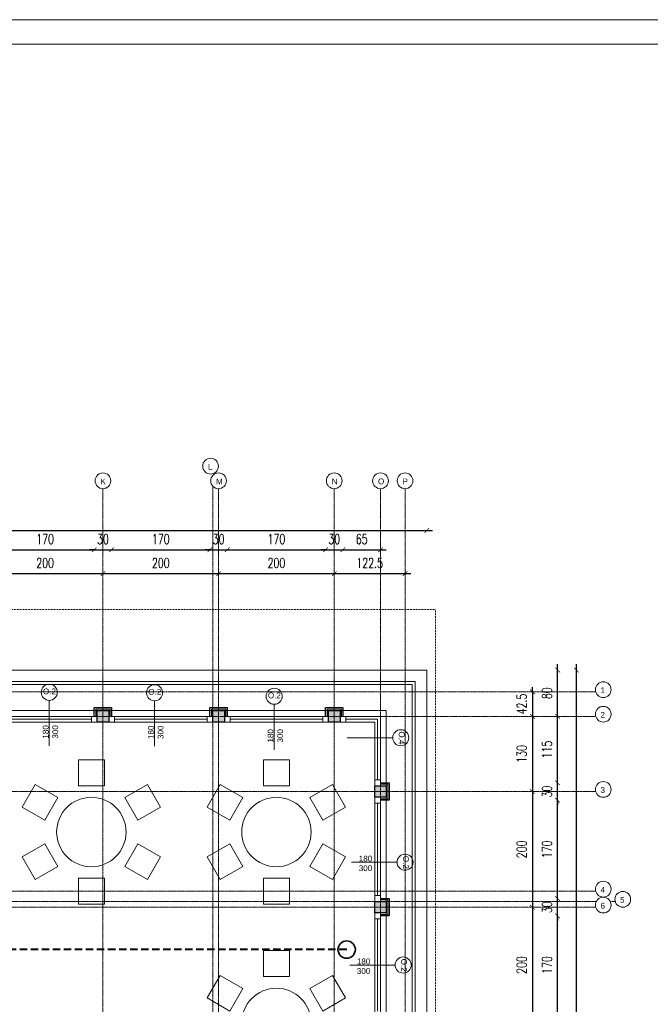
# Model space of a CAD drawing. Header units: millimetres. Extents: x -115268 to 140687, y -37779 to 24471.
# Tile 282 of 311: x 53347 to 54437, y 17867 to 19570. Entities that reach past the tile are written whole.
import ezdxf

# ---------------------------------------------------------------- set-up
doc = ezdxf.new("R2010")
doc.units = ezdxf.units.MM
doc.header["$PDMODE"] = 2
doc.header["$PDSIZE"] = 1
for name, pattern in [('0.5_0.5', [10, 5, -5]), ('DASHDOT', [1, 0.5, -0.25, 0, -0.25]), ('DASHED', [19.05, 12.7, -6.35])]:
    doc.linetypes.add(name, pattern=pattern)
doc.layers.get('0').update_dxf_attribs({"lineweight": 9})
for name, color, linetype, lineweight in [('A stolarka', 4, 'Continuous', 9), ('A wyp ruchome', 253, 'Continuous', 9), ('A_CIENKA', 7, 'Continuous', 9), ('A_HATCH', 8, 'Continuous', 9), ('A_IZOLACJA', 8, 'ZIGZAG', 9), ('A_KONSTRUKCJA', 3, 'Continuous', 25), ('A_OSIE', 1, 'DASHDOT', 9), ('A_PRZERYW', 8, 'DASHED', 9), ('A_WIDOK', 253, 'Continuous', 9), ('\x9dciany', 7, 'Continuous', 9)]:
    doc.layers.add(name, color=color, linetype=linetype, lineweight=lineweight)
doc.layers.add('A_WYMIAR', color=253, linetype='Continuous', lineweight=5, transparency=0.2)
doc.styles.add('Arial', font='arial.ttf')
doc.styles.add('Arial CE', font='arial.ttf')
doc.styles.add('romans 1-100', font='romans.shx', dxfattribs={"width": 0.7, "height": 17})
doc.linetypes.add('ZIGZAG', pattern='A,0.00254,-5.08,[131,ltypeshp.shx,S=5.08,R=0,X=-5.08,Y=0],-10.16,[131,ltypeshp.shx,S=5.08,R=180,X=5.08,Y=0],-5.08', length=20.32254)
doc.dimstyles.new('___SKALA_1_100', dxfattribs={"dimscale": 10, "dimtxt": 17, "dimasz": 0.8, "dimexe": 2, "dimexo": 2, "dimgap": 1, "dimtad": 1, "dimdec": 4, "dimrnd": 0.5, "dimdsep": 46, "dimtxsty": 'romans 1-100', "dimblk": 'ARCHTICK', "dimcen": 0.1, "dimdle": 1, "dimse1": 1, "dimse2": 1, "dimadec": 0, "dimazin": 0, "dimtfac": 1, "dimtdec": 4, "dimtix": 1, "dimtmove": 0, "dimatfit": 3, "dimldrblk": 'ARCHTICK', "dimfxl": 6, "dimfxlon": 1, "dimtolj": 1, "dimarcsym": 0})

# ---------------------------------------------------------------- blocks, each defined once
blk = doc.blocks.new('_ArchTick')
at = {"color": 0, "linetype": 'ByBlock', "const_width": 0.15}
blk.add_lwpolyline([(-0.5, -0.5), (0.5, 0.5)], dxfattribs=at)
blk = doc.blocks.new('*D873')
at = {"layer": 'A_WYMIAR', "color": 0, "lineweight": -2, "transparency": 16777216}
blk.add_line((51670.5, 18686.7), (54060.5, 18686.7), dxfattribs=at)
at = {"layer": 'Defpoints', "color": 0, "transparency": 16777216}
for p in [(54050.5, 18686.7), (51680.5, 18445.2), (54050.5, 18445.2)]:
    blk.add_point(p, dxfattribs=at)
at = {"layer": 'A_WYMIAR', "color": 0, "lineweight": -2, "transparency": 16777216, "xscale": 8, "yscale": 8, "zscale": 8, "rotation": 180}
blk.add_blockref('_ArchTick', (51680.5, 18686.7), dxfattribs=at)
at = {"layer": 'A_WYMIAR', "color": 0, "lineweight": -2, "transparency": 16777216, "xscale": 8, "yscale": 8, "zscale": 8}
blk.add_blockref('_ArchTick', (54050.5, 18686.7), dxfattribs=at)
at = {"layer": 'A_WYMIAR', "color": 0, "transparency": 16777216, "insert": (52865.5, 18705.2), "char_height": 17, "attachment_point": 5, "style": 'romans 1-100'}
blk.add_mtext('\\A1;2370', dxfattribs=at)
blk = doc.blocks.new('*D881')
at = {"layer": 'A_WYMIAR', "color": 0, "lineweight": -2, "transparency": 16777216}
blk.add_line((53295.5, 18653.2), (53485.5, 18653.2), dxfattribs=at)
at = {"layer": 'Defpoints', "color": 0, "transparency": 16777216}
for p in [(53475.5, 18653.2), (53305.5, 18380.2), (53475.5, 18380.2)]:
    blk.add_point(p, dxfattribs=at)
at = {"layer": 'A_WYMIAR', "color": 0, "lineweight": -2, "transparency": 16777216, "xscale": 8, "yscale": 8, "zscale": 8, "rotation": 180}
blk.add_blockref('_ArchTick', (53305.5, 18653.2), dxfattribs=at)
at = {"layer": 'A_WYMIAR', "color": 0, "lineweight": -2, "transparency": 16777216, "xscale": 8, "yscale": 8, "zscale": 8}
blk.add_blockref('_ArchTick', (53475.5, 18653.2), dxfattribs=at)
at = {"layer": 'A_WYMIAR', "color": 0, "transparency": 16777216, "insert": (53390.5, 18671.7), "char_height": 17, "attachment_point": 5, "style": 'romans 1-100'}
blk.add_mtext('\\A1;170', dxfattribs=at)
blk = doc.blocks.new('*D882')
at = {"layer": 'A_WYMIAR', "color": 0, "lineweight": -2, "transparency": 16777216}
for p, q in [((53475.5, 18653.2), (53467.5, 18653.2)), ((53475.5, 18653.2), (53505.5, 18653.2)), ((53505.5, 18653.2), (53513.5, 18653.2))]:
    blk.add_line(p, q, dxfattribs=at)
at = {"layer": 'Defpoints', "color": 0, "transparency": 16777216}
for p in [(53505.5, 18653.2), (53475.5, 18380.2), (53505.5, 18380.2)]:
    blk.add_point(p, dxfattribs=at)
at = {"layer": 'A_WYMIAR', "color": 0, "lineweight": -2, "transparency": 16777216, "xscale": 8, "yscale": 8, "zscale": 8}
blk.add_blockref('_ArchTick', (53475.5, 18653.2), dxfattribs=at)
at = {"layer": 'A_WYMIAR', "color": 0, "lineweight": -2, "transparency": 16777216, "xscale": 8, "yscale": 8, "zscale": 8, "rotation": 180}
blk.add_blockref('_ArchTick', (53505.5, 18653.2), dxfattribs=at)
at = {"layer": 'A_WYMIAR', "color": 0, "transparency": 16777216, "insert": (53490.5, 18671.7), "char_height": 17, "attachment_point": 5, "style": 'romans 1-100'}
blk.add_mtext('\\A1;30', dxfattribs=at)
blk = doc.blocks.new('*D883')
at = {"layer": 'A_WYMIAR', "color": 0, "lineweight": -2, "transparency": 16777216}
blk.add_line((53495.5, 18653.2), (53685.5, 18653.2), dxfattribs=at)
at = {"layer": 'Defpoints', "color": 0, "transparency": 16777216}
for p in [(53675.5, 18653.2), (53505.5, 18380.2), (53675.5, 18380.2)]:
    blk.add_point(p, dxfattribs=at)
at = {"layer": 'A_WYMIAR', "color": 0, "lineweight": -2, "transparency": 16777216, "xscale": 8, "yscale": 8, "zscale": 8, "rotation": 180}
blk.add_blockref('_ArchTick', (53505.5, 18653.2), dxfattribs=at)
at = {"layer": 'A_WYMIAR', "color": 0, "lineweight": -2, "transparency": 16777216, "xscale": 8, "yscale": 8, "zscale": 8}
blk.add_blockref('_ArchTick', (53675.5, 18653.2), dxfattribs=at)
at = {"layer": 'A_WYMIAR', "color": 0, "transparency": 16777216, "insert": (53590.5, 18671.7), "char_height": 17, "attachment_point": 5, "style": 'romans 1-100'}
blk.add_mtext('\\A1;170', dxfattribs=at)
blk = doc.blocks.new('*D884')
at = {"layer": 'A_WYMIAR', "color": 0, "lineweight": -2, "transparency": 16777216}
for p, q in [((53675.5, 18653.2), (53667.5, 18653.2)), ((53675.5, 18653.2), (53705.5, 18653.2)), ((53705.5, 18653.2), (53713.5, 18653.2))]:
    blk.add_line(p, q, dxfattribs=at)
at = {"layer": 'Defpoints', "color": 0, "transparency": 16777216}
for p in [(53705.5, 18653.2), (53675.5, 18380.2), (53705.5, 18380.2)]:
    blk.add_point(p, dxfattribs=at)
at = {"layer": 'A_WYMIAR', "color": 0, "lineweight": -2, "transparency": 16777216, "xscale": 8, "yscale": 8, "zscale": 8}
blk.add_blockref('_ArchTick', (53675.5, 18653.2), dxfattribs=at)
at = {"layer": 'A_WYMIAR', "color": 0, "lineweight": -2, "transparency": 16777216, "xscale": 8, "yscale": 8, "zscale": 8, "rotation": 180}
blk.add_blockref('_ArchTick', (53705.5, 18653.2), dxfattribs=at)
at = {"layer": 'A_WYMIAR', "color": 0, "transparency": 16777216, "insert": (53690.5, 18671.7), "char_height": 17, "attachment_point": 5, "style": 'romans 1-100'}
blk.add_mtext('\\A1;30', dxfattribs=at)
blk = doc.blocks.new('*D885')
at = {"layer": 'A_WYMIAR', "color": 0, "lineweight": -2, "transparency": 16777216}
blk.add_line((53695.5, 18653.2), (53885.5, 18653.2), dxfattribs=at)
at = {"layer": 'Defpoints', "color": 0, "transparency": 16777216}
for p in [(53875.5, 18653.2), (53705.5, 18380.2), (53875.5, 18380.2)]:
    blk.add_point(p, dxfattribs=at)
at = {"layer": 'A_WYMIAR', "color": 0, "lineweight": -2, "transparency": 16777216, "xscale": 8, "yscale": 8, "zscale": 8, "rotation": 180}
blk.add_blockref('_ArchTick', (53705.5, 18653.2), dxfattribs=at)
at = {"layer": 'A_WYMIAR', "color": 0, "lineweight": -2, "transparency": 16777216, "xscale": 8, "yscale": 8, "zscale": 8}
blk.add_blockref('_ArchTick', (53875.5, 18653.2), dxfattribs=at)
at = {"layer": 'A_WYMIAR', "color": 0, "transparency": 16777216, "insert": (53790.5, 18671.7), "char_height": 17, "attachment_point": 5, "style": 'romans 1-100'}
blk.add_mtext('\\A1;170', dxfattribs=at)
blk = doc.blocks.new('*D886')
at = {"layer": 'A_WYMIAR', "color": 0, "lineweight": -2, "transparency": 16777216}
for p, q in [((53875.5, 18653.2), (53867.5, 18653.2)), ((53875.5, 18653.2), (53905.5, 18653.2)), ((53905.5, 18653.2), (53913.5, 18653.2))]:
    blk.add_line(p, q, dxfattribs=at)
at = {"layer": 'Defpoints', "color": 0, "transparency": 16777216}
for p in [(53905.5, 18653.2), (53875.5, 18380.2), (53905.5, 18380.2)]:
    blk.add_point(p, dxfattribs=at)
at = {"layer": 'A_WYMIAR', "color": 0, "lineweight": -2, "transparency": 16777216, "xscale": 8, "yscale": 8, "zscale": 8}
blk.add_blockref('_ArchTick', (53875.5, 18653.2), dxfattribs=at)
at = {"layer": 'A_WYMIAR', "color": 0, "lineweight": -2, "transparency": 16777216, "xscale": 8, "yscale": 8, "zscale": 8, "rotation": 180}
blk.add_blockref('_ArchTick', (53905.5, 18653.2), dxfattribs=at)
at = {"layer": 'A_WYMIAR', "color": 0, "transparency": 16777216, "insert": (53890.5, 18671.7), "char_height": 17, "attachment_point": 5, "style": 'romans 1-100'}
blk.add_mtext('\\A1;30', dxfattribs=at)
blk = doc.blocks.new('*D887')
at = {"layer": 'A_WYMIAR', "color": 0, "lineweight": -2, "transparency": 16777216}
blk.add_line((53895.5, 18653.2), (53980.5, 18653.2), dxfattribs=at)
at = {"layer": 'Defpoints', "color": 0, "transparency": 16777216}
for p in [(53970.5, 18653.2), (53905.5, 18380.2), (53970.5, 18365.2)]:
    blk.add_point(p, dxfattribs=at)
at = {"layer": 'A_WYMIAR', "color": 0, "lineweight": -2, "transparency": 16777216, "xscale": 8, "yscale": 8, "zscale": 8, "rotation": 180}
blk.add_blockref('_ArchTick', (53905.5, 18653.2), dxfattribs=at)
at = {"layer": 'A_WYMIAR', "color": 0, "lineweight": -2, "transparency": 16777216, "xscale": 8, "yscale": 8, "zscale": 8}
blk.add_blockref('_ArchTick', (53970.5, 18653.2), dxfattribs=at)
at = {"layer": 'A_WYMIAR', "color": 0, "transparency": 16777216, "insert": (53938, 18671.7), "char_height": 17, "attachment_point": 5, "style": 'romans 1-100'}
blk.add_mtext('\\A1;65', dxfattribs=at)
blk = doc.blocks.new('*D890')
at = {"layer": 'A_WYMIAR', "color": 0, "lineweight": -2, "transparency": 16777216}
blk.add_line((53280.5, 18612), (53500.5, 18612), dxfattribs=at)
at = {"layer": 'Defpoints', "color": 0, "transparency": 16777216}
for p in [(53490.5, 18612), (53290.5, 18365.2), (53490.5, 18365.2)]:
    blk.add_point(p, dxfattribs=at)
at = {"layer": 'A_WYMIAR', "color": 0, "lineweight": -2, "transparency": 16777216, "xscale": 8, "yscale": 8, "zscale": 8, "rotation": 180}
blk.add_blockref('_ArchTick', (53290.5, 18612), dxfattribs=at)
at = {"layer": 'A_WYMIAR', "color": 0, "lineweight": -2, "transparency": 16777216, "xscale": 8, "yscale": 8, "zscale": 8}
blk.add_blockref('_ArchTick', (53490.5, 18612), dxfattribs=at)
at = {"layer": 'A_WYMIAR', "color": 0, "transparency": 16777216, "insert": (53390.5, 18630.5), "char_height": 17, "attachment_point": 5, "style": 'romans 1-100'}
blk.add_mtext('\\A1;200', dxfattribs=at)
blk = doc.blocks.new('*D891')
at = {"layer": 'A_WYMIAR', "color": 0, "lineweight": -2, "transparency": 16777216}
blk.add_line((53480.5, 18612), (53700.5, 18612), dxfattribs=at)
at = {"layer": 'Defpoints', "color": 0, "transparency": 16777216}
for p in [(53690.5, 18612), (53490.5, 18365.2), (53690.5, 18365.2)]:
    blk.add_point(p, dxfattribs=at)
at = {"layer": 'A_WYMIAR', "color": 0, "lineweight": -2, "transparency": 16777216, "xscale": 8, "yscale": 8, "zscale": 8, "rotation": 180}
blk.add_blockref('_ArchTick', (53490.5, 18612), dxfattribs=at)
at = {"layer": 'A_WYMIAR', "color": 0, "lineweight": -2, "transparency": 16777216, "xscale": 8, "yscale": 8, "zscale": 8}
blk.add_blockref('_ArchTick', (53690.5, 18612), dxfattribs=at)
at = {"layer": 'A_WYMIAR', "color": 0, "transparency": 16777216, "insert": (53590.5, 18630.5), "char_height": 17, "attachment_point": 5, "style": 'romans 1-100'}
blk.add_mtext('\\A1;200', dxfattribs=at)
blk = doc.blocks.new('*D892')
at = {"layer": 'A_WYMIAR', "color": 0, "lineweight": -2, "transparency": 16777216}
blk.add_line((53680.5, 18612), (53900.5, 18612), dxfattribs=at)
at = {"layer": 'Defpoints', "color": 0, "transparency": 16777216}
for p in [(53890.5, 18612), (53690.5, 18365.2), (53890.5, 18365.2)]:
    blk.add_point(p, dxfattribs=at)
at = {"layer": 'A_WYMIAR', "color": 0, "lineweight": -2, "transparency": 16777216, "xscale": 8, "yscale": 8, "zscale": 8, "rotation": 180}
blk.add_blockref('_ArchTick', (53690.5, 18612), dxfattribs=at)
at = {"layer": 'A_WYMIAR', "color": 0, "lineweight": -2, "transparency": 16777216, "xscale": 8, "yscale": 8, "zscale": 8}
blk.add_blockref('_ArchTick', (53890.5, 18612), dxfattribs=at)
at = {"layer": 'A_WYMIAR', "color": 0, "transparency": 16777216, "insert": (53790.5, 18630.5), "char_height": 17, "attachment_point": 5, "style": 'romans 1-100'}
blk.add_mtext('\\A1;200', dxfattribs=at)
blk = doc.blocks.new('*D893')
at = {"layer": 'A_WYMIAR', "color": 0, "lineweight": -2, "transparency": 16777216}
blk.add_line((53880.5, 18612), (54023, 18612), dxfattribs=at)
at = {"layer": 'Defpoints', "color": 0, "transparency": 16777216}
for p in [(54013, 18612), (53890.5, 18365.2), (54013, 16825.2)]:
    blk.add_point(p, dxfattribs=at)
at = {"layer": 'A_WYMIAR', "color": 0, "lineweight": -2, "transparency": 16777216, "xscale": 8, "yscale": 8, "zscale": 8, "rotation": 180}
blk.add_blockref('_ArchTick', (53890.5, 18612), dxfattribs=at)
at = {"layer": 'A_WYMIAR', "color": 0, "lineweight": -2, "transparency": 16777216, "xscale": 8, "yscale": 8, "zscale": 8}
blk.add_blockref('_ArchTick', (54013, 18612), dxfattribs=at)
at = {"layer": 'A_WYMIAR', "color": 0, "transparency": 16777216, "insert": (53951.7, 18630.5), "char_height": 17, "attachment_point": 5, "style": 'romans 1-100'}
blk.add_mtext('\\A1;122.5', dxfattribs=at)
blk = doc.blocks.new('*D933')
at = {"layer": 'A_WYMIAR', "color": 0, "lineweight": -2, "transparency": 16777216}
blk.add_line((51670.5, 15538.3), (54060.5, 15538.3), dxfattribs=at)
at = {"layer": 'Defpoints', "color": 0, "transparency": 16777216}
for p in [(51680.5, 18229.6), (54050.5, 16629.6), (54050.5, 15538.3)]:
    blk.add_point(p, dxfattribs=at)
at = {"layer": 'A_WYMIAR', "color": 0, "lineweight": -2, "transparency": 16777216, "xscale": 8, "yscale": 8, "zscale": 8, "rotation": 180}
blk.add_blockref('_ArchTick', (51680.5, 15538.3), dxfattribs=at)
at = {"layer": 'A_WYMIAR', "color": 0, "lineweight": -2, "transparency": 16777216, "xscale": 8, "yscale": 8, "zscale": 8}
blk.add_blockref('_ArchTick', (54050.5, 15538.3), dxfattribs=at)
at = {"layer": 'A_WYMIAR', "color": 0, "transparency": 16777216, "insert": (52865.5, 15556.8), "char_height": 17, "attachment_point": 5, "style": 'romans 1-100'}
blk.add_mtext('\\A1;2370', dxfattribs=at)
blk = doc.blocks.new('*D960')
at = {"layer": 'A_WYMIAR', "color": 0, "lineweight": -2, "transparency": 16777216}
blk.add_line((54309.4, 16015.2), (54309.4, 18455.2), dxfattribs=at)
at = {"layer": 'Defpoints', "color": 0, "transparency": 16777216}
for p in [(54050.5, 18445.2), (54309.4, 18445.2), (54050.5, 16025.2)]:
    blk.add_point(p, dxfattribs=at)
at = {"layer": 'A_WYMIAR', "color": 0, "lineweight": -2, "transparency": 16777216, "xscale": 8, "yscale": 8, "zscale": 8}
for p, rotation in [((54309.4, 18445.2), 90), ((54309.4, 16025.2), 270)]:
    blk.add_blockref('_ArchTick', p, dxfattribs=dict(at, rotation=rotation))
at = {"layer": 'A_WYMIAR', "color": 0, "transparency": 16777216, "insert": (54290.9, 17235.2), "char_height": 17, "attachment_point": 5, "rotation": 90, "style": 'romans 1-100'}
blk.add_mtext('\\A1;2420', dxfattribs=at)
blk = doc.blocks.new('*D976')
at = {"layer": 'A_WYMIAR', "color": 0, "lineweight": -2, "transparency": 16777216}
blk.add_line((54276.8, 17840.2), (54276.8, 18030.2), dxfattribs=at)
at = {"layer": 'Defpoints', "color": 0, "transparency": 16777216}
for p in [(53985.5, 18020.2), (54276.8, 18020.2), (53985.5, 17850.2)]:
    blk.add_point(p, dxfattribs=at)
at = {"layer": 'A_WYMIAR', "color": 0, "lineweight": -2, "transparency": 16777216, "xscale": 8, "yscale": 8, "zscale": 8}
for p, rotation in [((54276.8, 18020.2), 90), ((54276.8, 17850.2), 270)]:
    blk.add_blockref('_ArchTick', p, dxfattribs=dict(at, rotation=rotation))
at = {"layer": 'A_WYMIAR', "color": 0, "transparency": 16777216, "insert": (54258.3, 17935.2), "char_height": 17, "attachment_point": 5, "rotation": 90, "style": 'romans 1-100'}
blk.add_mtext('\\A1;170', dxfattribs=at)
blk = doc.blocks.new('*D977')
at = {"layer": 'A_WYMIAR', "color": 0, "lineweight": -2, "transparency": 16777216}
for p, q in [((54276.8, 18050.2), (54276.8, 18058.2)), ((54276.8, 18020.2), (54276.8, 18050.2)), ((54276.8, 18020.2), (54276.8, 18012.2))]:
    blk.add_line(p, q, dxfattribs=at)
at = {"layer": 'Defpoints', "color": 0, "transparency": 16777216}
for p in [(53985.5, 18050.2), (54276.8, 18050.2), (53985.5, 18020.2)]:
    blk.add_point(p, dxfattribs=at)
at = {"layer": 'A_WYMIAR', "color": 0, "lineweight": -2, "transparency": 16777216, "xscale": 8, "yscale": 8, "zscale": 8}
for p, rotation in [((54276.8, 18050.2), 270), ((54276.8, 18020.2), 90)]:
    blk.add_blockref('_ArchTick', p, dxfattribs=dict(at, rotation=rotation))
at = {"layer": 'A_WYMIAR', "color": 0, "transparency": 16777216, "insert": (54258.3, 18035.2), "char_height": 17, "attachment_point": 5, "rotation": 90, "style": 'romans 1-100'}
blk.add_mtext('\\A1;30', dxfattribs=at)
blk = doc.blocks.new('*D978')
at = {"layer": 'A_WYMIAR', "color": 0, "lineweight": -2, "transparency": 16777216}
blk.add_line((54276.8, 18040.2), (54276.8, 18230.2), dxfattribs=at)
at = {"layer": 'Defpoints', "color": 0, "transparency": 16777216}
for p in [(53985.5, 18220.2), (54276.8, 18220.2), (53985.5, 18050.2)]:
    blk.add_point(p, dxfattribs=at)
at = {"layer": 'A_WYMIAR', "color": 0, "lineweight": -2, "transparency": 16777216, "xscale": 8, "yscale": 8, "zscale": 8}
for p, rotation in [((54276.8, 18220.2), 90), ((54276.8, 18050.2), 270)]:
    blk.add_blockref('_ArchTick', p, dxfattribs=dict(at, rotation=rotation))
at = {"layer": 'A_WYMIAR', "color": 0, "transparency": 16777216, "insert": (54258.3, 18135.2), "char_height": 17, "attachment_point": 5, "rotation": 90, "style": 'romans 1-100'}
blk.add_mtext('\\A1;170', dxfattribs=at)
blk = doc.blocks.new('*D979')
at = {"layer": 'A_WYMIAR', "color": 0, "lineweight": -2, "transparency": 16777216}
for p, q in [((54276.8, 18250.2), (54276.8, 18258.2)), ((54276.8, 18220.2), (54276.8, 18250.2)), ((54276.8, 18220.2), (54276.8, 18212.2))]:
    blk.add_line(p, q, dxfattribs=at)
at = {"layer": 'Defpoints', "color": 0, "transparency": 16777216}
for p in [(53985.5, 18250.2), (54276.8, 18250.2), (53985.5, 18220.2)]:
    blk.add_point(p, dxfattribs=at)
at = {"layer": 'A_WYMIAR', "color": 0, "lineweight": -2, "transparency": 16777216, "xscale": 8, "yscale": 8, "zscale": 8}
for p, rotation in [((54276.8, 18250.2), 270), ((54276.8, 18220.2), 90)]:
    blk.add_blockref('_ArchTick', p, dxfattribs=dict(at, rotation=rotation))
at = {"layer": 'A_WYMIAR', "color": 0, "transparency": 16777216, "insert": (54258.3, 18235.2), "char_height": 17, "attachment_point": 5, "rotation": 90, "style": 'romans 1-100'}
blk.add_mtext('\\A1;30', dxfattribs=at)
blk = doc.blocks.new('*D980')
at = {"layer": 'A_WYMIAR', "color": 0, "lineweight": -2, "transparency": 16777216}
blk.add_line((54276.8, 18240.2), (54276.8, 18375.2), dxfattribs=at)
at = {"layer": 'Defpoints', "color": 0, "transparency": 16777216}
for p in [(53970.5, 18365.2), (54276.8, 18365.2), (53985.5, 18250.2)]:
    blk.add_point(p, dxfattribs=at)
at = {"layer": 'A_WYMIAR', "color": 0, "lineweight": -2, "transparency": 16777216, "xscale": 8, "yscale": 8, "zscale": 8}
for p, rotation in [((54276.8, 18365.2), 90), ((54276.8, 18250.2), 270)]:
    blk.add_blockref('_ArchTick', p, dxfattribs=dict(at, rotation=rotation))
at = {"layer": 'A_WYMIAR', "color": 0, "transparency": 16777216, "insert": (54258.3, 18307.7), "char_height": 17, "attachment_point": 5, "rotation": 90, "style": 'romans 1-100'}
blk.add_mtext('\\A1;115', dxfattribs=at)
blk = doc.blocks.new('*D981')
at = {"layer": 'A_WYMIAR', "color": 0, "lineweight": -2, "transparency": 16777216}
blk.add_line((54276.8, 18355.2), (54276.8, 18455.2), dxfattribs=at)
at = {"layer": 'Defpoints', "color": 0, "transparency": 16777216}
for p in [(53100.5, 18445.2), (54276.8, 18445.2), (53970.5, 18365.2)]:
    blk.add_point(p, dxfattribs=at)
at = {"layer": 'A_WYMIAR', "color": 0, "lineweight": -2, "transparency": 16777216, "xscale": 8, "yscale": 8, "zscale": 8}
for p, rotation in [((54276.8, 18445.2), 90), ((54276.8, 18365.2), 270)]:
    blk.add_blockref('_ArchTick', p, dxfattribs=dict(at, rotation=rotation))
at = {"layer": 'A_WYMIAR', "color": 0, "transparency": 16777216, "insert": (54258.3, 18405.2), "char_height": 17, "attachment_point": 5, "rotation": 90, "style": 'romans 1-100'}
blk.add_mtext('\\A1;80', dxfattribs=at)
blk = doc.blocks.new('*D982')
at = {"layer": 'A_WYMIAR', "color": 0, "lineweight": -2, "transparency": 16777216}
for p, q in [((54233.1, 18407.7), (54233.1, 18415.7)), ((54233.1, 18407.7), (54233.1, 18365.2)), ((54233.1, 18365.2), (54233.1, 18357.2))]:
    blk.add_line(p, q, dxfattribs=at)
at = {"layer": 'Defpoints', "color": 0, "transparency": 16777216}
for p in [(54013, 18407.7), (54013, 18365.2), (54233.1, 18365.2)]:
    blk.add_point(p, dxfattribs=at)
at = {"layer": 'A_WYMIAR', "color": 0, "lineweight": -2, "transparency": 16777216, "xscale": 8, "yscale": 8, "zscale": 8}
for p, rotation in [((54233.1, 18407.7), 270), ((54233.1, 18365.2), 90)]:
    blk.add_blockref('_ArchTick', p, dxfattribs=dict(at, rotation=rotation))
at = {"layer": 'A_WYMIAR', "color": 0, "transparency": 16777216, "insert": (54214.6, 18386.5), "char_height": 17, "attachment_point": 5, "rotation": 90, "style": 'romans 1-100'}
blk.add_mtext('\\A1;42.5', dxfattribs=at)
blk = doc.blocks.new('*D983')
at = {"layer": 'A_WYMIAR', "color": 0, "lineweight": -2, "transparency": 16777216}
blk.add_line((54233.1, 18375.2), (54233.1, 18225.2), dxfattribs=at)
at = {"layer": 'Defpoints', "color": 0, "transparency": 16777216}
for p in [(54013, 18365.2), (53970.5, 18235.2), (54233.1, 18235.2)]:
    blk.add_point(p, dxfattribs=at)
at = {"layer": 'A_WYMIAR', "color": 0, "lineweight": -2, "transparency": 16777216, "xscale": 8, "yscale": 8, "zscale": 8}
for p, rotation in [((54233.1, 18365.2), 90), ((54233.1, 18235.2), 270)]:
    blk.add_blockref('_ArchTick', p, dxfattribs=dict(at, rotation=rotation))
at = {"layer": 'A_WYMIAR', "color": 0, "transparency": 16777216, "insert": (54214.6, 18300.2), "char_height": 17, "attachment_point": 5, "rotation": 90, "style": 'romans 1-100'}
blk.add_mtext('\\A1;130', dxfattribs=at)
blk = doc.blocks.new('*D984')
at = {"layer": 'A_WYMIAR', "color": 0, "lineweight": -2, "transparency": 16777216}
blk.add_line((54233.1, 18245.2), (54233.1, 18025.2), dxfattribs=at)
at = {"layer": 'Defpoints', "color": 0, "transparency": 16777216}
for p in [(53970.5, 18235.2), (53985.5, 18035.2), (54233.1, 18035.2)]:
    blk.add_point(p, dxfattribs=at)
at = {"layer": 'A_WYMIAR', "color": 0, "lineweight": -2, "transparency": 16777216, "xscale": 8, "yscale": 8, "zscale": 8}
for p, rotation in [((54233.1, 18235.2), 90), ((54233.1, 18035.2), 270)]:
    blk.add_blockref('_ArchTick', p, dxfattribs=dict(at, rotation=rotation))
at = {"layer": 'A_WYMIAR', "color": 0, "transparency": 16777216, "insert": (54214.6, 18135.2), "char_height": 17, "attachment_point": 5, "rotation": 90, "style": 'romans 1-100'}
blk.add_mtext('\\A1;200', dxfattribs=at)
blk = doc.blocks.new('*D985')
at = {"layer": 'A_WYMIAR', "color": 0, "lineweight": -2, "transparency": 16777216}
blk.add_line((54233.1, 18045.2), (54233.1, 17825.2), dxfattribs=at)
at = {"layer": 'Defpoints', "color": 0, "transparency": 16777216}
for p in [(53985.5, 18035.2), (53985.5, 17835.2), (54233.1, 17835.2)]:
    blk.add_point(p, dxfattribs=at)
at = {"layer": 'A_WYMIAR', "color": 0, "lineweight": -2, "transparency": 16777216, "xscale": 8, "yscale": 8, "zscale": 8}
for p, rotation in [((54233.1, 18035.2), 90), ((54233.1, 17835.2), 270)]:
    blk.add_blockref('_ArchTick', p, dxfattribs=dict(at, rotation=rotation))
at = {"layer": 'A_WYMIAR', "color": 0, "transparency": 16777216, "insert": (54214.6, 17935.2), "char_height": 17, "attachment_point": 5, "rotation": 90, "style": 'romans 1-100'}
blk.add_mtext('\\A1;200', dxfattribs=at)

msp = doc.modelspace()

# ---------------------------------------------------------------- hatches: boundary and pattern name
at = {"layer": 'A_HATCH', "transparency": 33554687}
h = msp.add_hatch(dxfattribs=at)
h.set_pattern_fill('ANSI33', color=256)
h.set_pattern_definition([(45, (-510.266, 22667.5864), (-4.49012806, 4.49012806), []), (45, (-505.7756, 22667.5864), (-4.49012806, 4.49012806), [3.175, -1.5875])])
h.paths.add_polyline_path([(53300.46936, 18375.24137), (53280.46936, 18375.24137), (53280.46936, 18355.24137), (53300.46936, 18355.24137)])
h.paths.add_polyline_path([(53500.46936, 18375.24137), (53480.46936, 18375.24137), (53480.46936, 18355.24137), (53500.46936, 18355.24137)])
h.paths.add_polyline_path([(53700.46936, 18375.24137), (53680.46936, 18375.24137), (53680.46936, 18355.24137), (53700.46936, 18355.24137)])
h.paths.add_polyline_path([(53900.46936, 18375.24137), (53880.46936, 18375.24137), (53880.46936, 18355.24137), (53900.46936, 18355.24137)])
h.paths.add_polyline_path([(53980.46936, 18245.24137), (53960.46936, 18245.24137), (53960.46936, 18225.24137), (53980.46936, 18225.24137)])
h.paths.add_polyline_path([(53980.46936, 18045.24137), (53960.46936, 18045.24137), (53960.46936, 18025.24137), (53980.46936, 18025.24137)])
h.paths.add_polyline_path([(53980.46936, 17845.24137), (53960.46936, 17845.24137), (53960.46936, 17825.24137), (53980.46936, 17825.24137)])
h.paths.add_polyline_path([(53980.46936, 17645.24137), (53960.46936, 17645.24137), (53960.46936, 17625.24137), (53980.46936, 17625.24137)])
h.paths.add_polyline_path([(53980.46936, 17445.24137), (53960.46936, 17445.24137), (53960.46936, 17425.24137), (53980.46936, 17425.24137)])
h.paths.add_polyline_path([(53980.46936, 17245.24137), (53960.46936, 17245.24137), (53960.46936, 17225.24137), (53980.46936, 17225.24137)])
h.paths.add_polyline_path([(53980.46936, 17045.24137), (53960.46936, 17045.24137), (53960.46936, 17025.24137), (53980.46936, 17025.24137)])

# ---------------------------------------------------------------- linework, layer by layer
for p, q in [((54030.46936, 18425.24137), (53300.46936, 18425.24137)), ((54030.46936, 17245.24137), (54030.46936, 18425.24137))]:
    msp.add_line(p, q)
at = {"layer": 'A stolarka'}
for points in [[(53960.46936, 17225.24137), (53960.46936, 18355.24137), (53280.46936, 18355.24137)], [(53480.46936, 18365.24137), (53300.46936, 18365.24137)], [(53470.46936, 18360.24137), (53310.46936, 18360.24137)], [(53480.46936, 18355.24137), (53480.46936, 18365.24137), (53470.46936, 18365.24137), (53470.46936, 18355.24137), (53480.46936, 18355.24137)], [(53680.46936, 18365.24137), (53500.46936, 18365.24137)], [(53510.46936, 18355.24137), (53510.46936, 18365.24137), (53500.46936, 18365.24137), (53500.46936, 18355.24137), (53510.46936, 18355.24137)], [(53670.46936, 18360.24137), (53510.46936, 18360.24137)], [(53680.46936, 18355.24137), (53680.46936, 18365.24137), (53670.46936, 18365.24137), (53670.46936, 18355.24137), (53680.46936, 18355.24137)], [(53880.46936, 18365.24137), (53700.46936, 18365.24137)], [(53710.46936, 18355.24137), (53710.46936, 18365.24137), (53700.46936, 18365.24137), (53700.46936, 18355.24137), (53710.46936, 18355.24137)], [(53870.46936, 18360.24137), (53710.46936, 18360.24137)], [(53880.46936, 18355.24137), (53880.46936, 18365.24137), (53870.46936, 18365.24137), (53870.46936, 18355.24137), (53880.46936, 18355.24137)], [(53970.46936, 18245.24137), (53970.46936, 18365.24137), (53900.46936, 18365.24137)], [(53910.46936, 18355.24137), (53910.46936, 18365.24137), (53900.46936, 18365.24137), (53900.46936, 18355.24137), (53910.46936, 18355.24137)], [(53965.46936, 18255.24137), (53965.46936, 18360.24137), (53910.46936, 18360.24137)], [(53970.46936, 18245.24137), (53970.46936, 18255.24137), (53960.46936, 18255.24137), (53960.46936, 18245.24137), (53970.46936, 18245.24137)], [(53970.46936, 18215.24137), (53970.46936, 18225.24137), (53960.46936, 18225.24137), (53960.46936, 18215.24137), (53970.46936, 18215.24137)], [(53970.46936, 18045.24137), (53970.46936, 18225.24137)], [(53965.46936, 18055.24137), (53965.46936, 18215.24137)], [(53970.46936, 18045.24137), (53970.46936, 18055.24137), (53960.46936, 18055.24137), (53960.46936, 18045.24137), (53970.46936, 18045.24137)], [(53970.46936, 18015.24137), (53970.46936, 18025.24137), (53960.46936, 18025.24137), (53960.46936, 18015.24137), (53970.46936, 18015.24137)], [(53965.46936, 17855.24137), (53965.46936, 18015.24137)], [(53970.46936, 17845.24137), (53970.46936, 18025.24137)]]:
    msp.add_lwpolyline(points, dxfattribs=at)
at = {"layer": 'A wyp ruchome'}
for points in [[(53492.96936, 18245.24137), (53447.96936, 18245.24137), (53447.96936, 18290.24137), (53492.96936, 18290.24137), (53492.96936, 18245.24137)], [(53812.96936, 18245.24137), (53767.96936, 18245.24137), (53767.96936, 18290.24137), (53812.96936, 18290.24137), (53812.96936, 18245.24137)], [(53412.43733, 18224.72694), (53389.93733, 18185.7558), (53350.96619, 18208.2558), (53373.46619, 18247.22694), (53412.43733, 18224.72694)], [(53551.00139, 18185.7558), (53528.50139, 18224.72694), (53567.47254, 18247.22694), (53589.97254, 18208.2558), (53551.00139, 18185.7558)], [(53732.43733, 18224.72694), (53709.93733, 18185.7558), (53670.96619, 18208.2558), (53693.46619, 18247.22694), (53732.43733, 18224.72694)], [(53871.00139, 18185.7558), (53848.50139, 18224.72694), (53887.47254, 18247.22694), (53909.97254, 18208.2558), (53871.00139, 18185.7558)], [(53389.93733, 18144.72694), (53412.43733, 18105.7558), (53373.46619, 18083.2558), (53350.96619, 18122.22694), (53389.93733, 18144.72694)], [(53528.50139, 18105.7558), (53551.00139, 18144.72694), (53589.97254, 18122.22694), (53567.47254, 18083.2558), (53528.50139, 18105.7558)], [(53709.93733, 18144.72694), (53732.43733, 18105.7558), (53693.46619, 18083.2558), (53670.96619, 18122.22694), (53709.93733, 18144.72694)], [(53848.50139, 18105.7558), (53871.00139, 18144.72694), (53909.97254, 18122.22694), (53887.47254, 18083.2558), (53848.50139, 18105.7558)], [(53447.96936, 18085.24137), (53492.96936, 18085.24137), (53492.96936, 18040.24137), (53447.96936, 18040.24137), (53447.96936, 18085.24137)], [(53767.96936, 18085.24137), (53812.96936, 18085.24137), (53812.96936, 18040.24137), (53767.96936, 18040.24137), (53767.96936, 18085.24137)], [(53812.96936, 17915.24137), (53767.96936, 17915.24137), (53767.96936, 17960.24137), (53812.96936, 17960.24137), (53812.96936, 17915.24137)], [(53732.43733, 17894.72694), (53709.93733, 17855.7558), (53670.96619, 17878.2558), (53693.46619, 17917.22694), (53732.43733, 17894.72694)], [(53871.00139, 17855.7558), (53848.50139, 17894.72694), (53887.47254, 17917.22694), (53909.97254, 17878.2558), (53871.00139, 17855.7558)]]:
    msp.add_lwpolyline(points, close=True, dxfattribs=at)
for centre in [(53470.46936, 18165.24137), (53790.46936, 18165.24137), (53790.46936, 17835.24137)]:
    msp.add_circle(centre, 60, dxfattribs=at)
at = {"layer": 'A_CIENKA'}
msp.add_lwpolyline([(49907.66685, 19569.72918), (55847.66685, 19569.72918), (55847.66685, 15369.30061), (49907.66685, 15369.30061), (49907.66685, 19569.72918)], dxfattribs=at)
msp.add_lwpolyline([(50162.23828, 19527.30061), (55799.31832, 19527.30061), (55799.31832, 15411.72918), (50162.23828, 15411.72918)], close=True, dxfattribs=at)
at = {"layer": 'A_HATCH'}
for centre in [(53676.65351, 18797.76948), (53490.46936, 18772.50455), (53690.46936, 18772.50455), (53890.46936, 18772.50455), (53970.46936, 18772.50455), (54012.96936, 18772.50455), (54355.70886, 18411.36824), (54355.70886, 18368.86824), (54355.70886, 18238.86824), (54355.70886, 18066.36824), (54389.46481, 18048.86824), (54355.70886, 18038.86824)]:
    msp.add_circle(centre, 13.62687, dxfattribs=at)
at = {"layer": 'A_IZOLACJA', "ltscale": 0.01}
for points in [[(53477.96936, 18365.24137), (53477.96936, 18377.74137), (53502.96936, 18377.74137), (53502.96936, 18365.24137)], [(53677.96936, 18365.24137), (53677.96936, 18377.74137), (53702.96936, 18377.74137), (53702.96936, 18365.24137)], [(53877.96936, 18365.24137), (53877.96936, 18377.74137), (53902.96936, 18377.74137), (53902.96936, 18365.24137)], [(53970.46936, 18247.74137), (53982.96936, 18247.74137), (53982.96936, 18222.74137), (53970.46936, 18222.74137)], [(53970.46936, 18047.74137), (53982.96936, 18047.74137), (53982.96936, 18022.74137), (53970.46936, 18022.74137)]]:
    msp.add_lwpolyline(points, dxfattribs=at)
at = {"layer": 'A_KONSTRUKCJA', "color": 1, "linetype": 'DASHED', "lineweight": 40}
msp.add_line((53911.97665, 17961.99282), (51831.05743, 17961.99282), dxfattribs=at)
at = {"layer": 'A_KONSTRUKCJA'}
for points in [[(53475.46936, 18365.24137), (53475.46936, 18380.24137), (53505.46936, 18380.24137), (53505.46936, 18365.24137)], [(53675.46936, 18365.24137), (53675.46936, 18380.24137), (53705.46936, 18380.24137), (53705.46936, 18365.24137)], [(53875.46936, 18365.24137), (53875.46936, 18380.24137), (53905.46936, 18380.24137), (53905.46936, 18365.24137)], [(53970.46936, 18250.24137), (53985.46936, 18250.24137), (53985.46936, 18220.24137), (53970.46936, 18220.24137)], [(53970.46936, 18050.24137), (53985.46936, 18050.24137), (53985.46936, 18020.24137), (53970.46936, 18020.24137)]]:
    msp.add_lwpolyline(points, dxfattribs=at)
for points in [[(53480.46936, 18375.24137), (53500.46936, 18375.24137), (53500.46936, 18355.24137), (53480.46936, 18355.24137)], [(53680.46936, 18375.24137), (53700.46936, 18375.24137), (53700.46936, 18355.24137), (53680.46936, 18355.24137)], [(53880.46936, 18375.24137), (53900.46936, 18375.24137), (53900.46936, 18355.24137), (53880.46936, 18355.24137)], [(53980.46936, 18225.24137), (53960.46936, 18225.24137), (53960.46936, 18245.24137), (53980.46936, 18245.24137)], [(53960.46936, 18045.24137), (53980.46936, 18045.24137), (53980.46936, 18025.24137), (53960.46936, 18025.24137)]]:
    msp.add_lwpolyline(points, close=True, dxfattribs=at)
at = {"layer": 'A_OSIE', "ltscale": 0.3}
for p, q in [((53680.46936, 18763.12205), (53680.46936, 15517.44578)), ((53490.46936, 18758.87768), (53490.46936, 15521.81567)), ((53690.46936, 18758.87768), (53690.46936, 15521.81567)), ((53890.46936, 18758.87768), (53890.46936, 15521.81567)), ((53970.46936, 18758.87768), (53970.46936, 15521.81567)), ((54012.96936, 18758.87768), (54012.96936, 15521.81567)), ((51440.84596, 18407.74137), (54342.57351, 18407.74137)), ((54341.80835, 18365.24137), (51440.84596, 18365.24137)), ((54341.80835, 18235.24137), (51440.84596, 18235.24137)), ((51440.84596, 18062.74137), (54341.80835, 18062.74137)), ((54343.66416, 18045.24137), (51440.84596, 18045.24137)), ((54341.80835, 18035.24137), (51440.84596, 18035.24137)), ((54377.35184, 18045.24137), (54367.75355, 18045.24137))]:
    msp.add_line(p, q, dxfattribs=at)
at = {"layer": 'A_PRZERYW', "ltscale": 0.01}
for points in [[(54025.46936, 16835.24137), (54025.46936, 18420.24137), (53100.46936, 18420.24137)], [(53100.46936, 18375.24137), (53980.46936, 18375.24137), (53980.46936, 16835.24137)]]:
    msp.add_lwpolyline(points, dxfattribs=at)
at = {"layer": 'A_WIDOK', "linetype": '0.5_0.5', "ltscale": 0.02}
for q in [(52465.46936, 18550.24137), (54065.46936, 16835.24137)]:
    msp.add_line((54065.46936, 18550.24137), q, dxfattribs=at)
at = {"layer": 'A_WYMIAR', "ltscale": 10}
for p, q in [((53397.69867, 18392.87998), (53397.69867, 18314.32776)), ((53579.775, 18392.16996), (53579.775, 18313.61774)), ((53786.60548, 18386.0261), (53786.60548, 18307.47388)), ((53991.60604, 18328.27469), (53913.05382, 18328.27469)), ((53999.02158, 18112.98581), (53920.46936, 18112.98581)), ((53995.72394, 17935.24137), (53917.17172, 17935.24137))]:
    msp.add_line(p, q, dxfattribs=at)
for centre in [(53397.69867, 18406.78312), (53579.775, 18406.07311), (53786.60548, 18399.92925), (54005.50919, 18328.27469), (54012.92473, 18112.98581), (54009.62709, 17935.24137)]:
    msp.add_circle(centre, 13.90315, dxfattribs=at)
at = {"layer": 'A_WYMIAR', "color": 1, "lineweight": 35}
msp.add_circle((53911.97665, 17961.99282), 15, dxfattribs=at)
at = {"layer": '\x9dciany'}
for q in [(53100.46936, 18445.24137), (54050.46936, 16835.24137)]:
    msp.add_line((54050.46936, 18445.24137), q, dxfattribs=at)
for points in [[(53500.46936, 18355.24137), (53500.46936, 18375.24137), (53480.46936, 18375.24137), (53480.46936, 18355.24137)], [(53700.46936, 18355.24137), (53700.46936, 18375.24137), (53680.46936, 18375.24137), (53680.46936, 18355.24137)], [(53900.46936, 18355.24137), (53900.46936, 18375.24137), (53880.46936, 18375.24137), (53880.46936, 18355.24137)], [(53960.46936, 18225.24137), (53980.46936, 18225.24137), (53980.46936, 18245.24137), (53960.46936, 18245.24137)], [(53960.46936, 18025.24137), (53980.46936, 18025.24137), (53980.46936, 18045.24137), (53960.46936, 18045.24137)]]:
    msp.add_lwpolyline(points, close=True, dxfattribs=at)

# ---------------------------------------------------------------- texts
at = {"layer": 'A_HATCH', "char_height": 10, "attachment_point": 1}
for s, width, heights, insert, style in [(' L', 473.6976626, [0], (53668.40355, 18801.72032), 'Arial'), (' K', 473.6976626, [0], (53482.2194, 18776.45539), 'Arial'), (' M', 473.6976626, [0], (53682.2194, 18776.45539), 'Arial'), (' N', 473.6976626, [0], (53882.2194, 18776.45539), 'Arial'), (' O', 473.6976626, [0], (53962.2194, 18776.45539), 'Arial'), (' P', 473.6976626, [0], (54004.7194, 18776.45539), 'Arial'), ('O.2', 473.6976626, [9.22219], (53386.74545, 18413.36749), 'Arial'), ('O.2', 473.6976626, [9.22219], (53568.82177, 18412.65747), 'Arial'), ('O.2', 473.6976626, [9.22219], (53775.65226, 18406.51361), 'Arial'), ('1', 473.6976626, [0], (54350.91963, 18415.31908), 'Arial'), ('2', 473.6976626, [0], (54350.91963, 18372.81908), 'Arial'), ('3', 473.6976626, [0], (54350.91963, 18242.81908), 'Arial'), ('180\\P300', 44.8889364, [39.43048], (53932.87393, 18124.32687), 'Arial CE'), ('4', 473.6976626, [0], (54350.91963, 18070.31908), 'Arial'), ('5', 473.6976626, [0], (54384.67558, 18052.81908), 'Arial'), ('6', 473.6976626, [0], (54350.91963, 18042.81908), 'Arial'), ('180\\P300', 44.8889364, [39.43048], (53929.57629, 17946.58243), 'Arial CE')]:
    msp.add_mtext_dynamic_manual_height_columns(s, width=width, gutter_width=1.25, heights=heights, dxfattribs=dict(at, insert=insert, style=style))
for s, width, heights, insert, rotation, style in [('180\\P300', 44.8889364, [39.43048], (53386.35761, 18326.73232), 90, 'Arial CE'), ('180\\P300', 44.8889364, [39.43048], (53568.43393, 18326.02231), 90, 'Arial CE'), ('180\\P300', 44.8889364, [39.43048], (53775.26442, 18319.87845), 90, 'Arial CE'), ('O.4', 473.6976626, [9.22219], (54012.09355, 18339.22791), 270, 'Arial'), ('O.2', 473.6976626, [9.22219], (54019.50909, 18123.93903), 270, 'Arial'), ('O.2', 473.6976626, [9.22219], (54016.21145, 17946.19459), 270, 'Arial')]:
    msp.add_mtext_dynamic_manual_height_columns(s, width=width, gutter_width=1.25, heights=heights, dxfattribs=dict(at, insert=insert, rotation=rotation, style=style))

# ---------------------------------------------------------------- dimensions: what is measured, and where the dimension line sits
at = {"layer": 'A_WYMIAR'}
for base, p1, p2, picture, middle in [((54050.46936, 18686.74666), (51680.46936, 18445.24137), (54050.46936, 18445.24137), '*D873', (52865.46936, 18705.24666)), ((54050.46936, 15538.30232), (51680.46936, 18229.55474), (54050.46936, 16629.55474), '*D933', (52865.46936, 15556.80232))]:
    dim = msp.add_linear_dim(base=base, p1=p1, p2=p2, dimstyle='___SKALA_1_100', dxfattribs=at)
    dim.commit()
    dim.dimension.update_dxf_attribs({"geometry": picture, "text_midpoint": middle})
for base, p1, p2, picture, middle in [((53475.46936, 18653.20585), (53305.46936, 18380.24137), (53475.46936, 18380.24137), '*D881', (53390.46936, 18671.70585)), ((53505.46936, 18653.20585), (53475.46936, 18380.24137), (53505.46936, 18380.24137), '*D882', (53490.46936, 18671.70585)), ((53675.46936, 18653.20585), (53505.46936, 18380.24137), (53675.46936, 18380.24137), '*D883', (53590.46936, 18671.70585)), ((53705.46936, 18653.20585), (53675.46936, 18380.24137), (53705.46936, 18380.24137), '*D884', (53690.46936, 18671.70585)), ((53875.46936, 18653.20585), (53705.46936, 18380.24137), (53875.46936, 18380.24137), '*D885', (53790.46936, 18671.70585)), ((53905.46936, 18653.20585), (53875.46936, 18380.24137), (53905.46936, 18380.24137), '*D886', (53890.46936, 18671.70585)), ((53970.46936, 18653.20585), (53905.46936, 18380.24137), (53970.46936, 18365.24137), '*D887', (53937.96936, 18671.70585)), ((53490.46936, 18612.02597), (53290.46936, 18365.24137), (53490.46936, 18365.24137), '*D890', (53390.46936, 18630.52597)), ((53690.46936, 18612.02597), (53490.46936, 18365.24137), (53690.46936, 18365.24137), '*D891', (53590.46936, 18630.52597)), ((53890.46936, 18612.02597), (53690.46936, 18365.24137), (53890.46936, 18365.24137), '*D892', (53790.46936, 18630.52597)), ((54012.96936, 18612.02597), (53890.46936, 18365.24137), (54012.96936, 16825.24137), '*D893', (53951.71936, 18630.52597))]:
    dim = msp.add_linear_dim(base=base, p1=p1, p2=p2, dimstyle='___SKALA_1_100', override={"dimtmove": 1}, dxfattribs=at)
    dim.commit()
    dim.dimension.update_dxf_attribs({"geometry": picture, "text_midpoint": middle})
for base, p1, p2, picture, middle in [((54276.81183, 18445.24137), (53970.46936, 18365.24137), (53100.46936, 18445.24137), '*D981', (54258.31183, 18405.24137)), ((54276.81183, 18365.24137), (53985.46936, 18250.24137), (53970.46936, 18365.24137), '*D980', (54258.31183, 18307.74137)), ((54233.06835, 18235.24137), (54012.96936, 18365.24137), (53970.46936, 18235.24137), '*D983', (54214.56835, 18300.24137)), ((54276.81183, 18250.24137), (53985.46936, 18220.24137), (53985.46936, 18250.24137), '*D979', (54258.31183, 18235.24137)), ((54233.06835, 18035.24137), (53970.46936, 18235.24137), (53985.46936, 18035.24137), '*D984', (54214.56835, 18135.24137)), ((54276.81183, 18220.24137), (53985.46936, 18050.24137), (53985.46936, 18220.24137), '*D978', (54258.31183, 18135.24137)), ((54276.81183, 18050.24137), (53985.46936, 18020.24137), (53985.46936, 18050.24137), '*D977', (54258.31183, 18035.24137)), ((54233.06835, 17835.24137), (53985.46936, 18035.24137), (53985.46936, 17835.24137), '*D985', (54214.56835, 17935.24137)), ((54276.81183, 18020.24137), (53985.46936, 17850.24137), (53985.46936, 18020.24137), '*D976', (54258.31183, 17935.24137))]:
    dim = msp.add_linear_dim(base=base, p1=p1, p2=p2, angle=90, dimstyle='___SKALA_1_100', override={"dimtmove": 1}, dxfattribs=at)
    dim.commit()
    dim.dimension.update_dxf_attribs({"geometry": picture, "text_midpoint": middle})
for base, p1, p2, picture, middle in [((54309.43069, 18445.24137), (54050.46936, 16025.24137), (54050.46936, 18445.24137), '*D960', (54290.93069, 17235.24137)), ((54233.06835, 18365.24137), (54012.96936, 18407.74137), (54012.96936, 18365.24137), '*D982', (54214.56835, 18386.49137))]:
    dim = msp.add_linear_dim(base=base, p1=p1, p2=p2, angle=90, dimstyle='___SKALA_1_100', dxfattribs=at)
    dim.commit()
    dim.dimension.update_dxf_attribs({"geometry": picture, "text_midpoint": middle})

doc.saveas('drawing.dxf')
